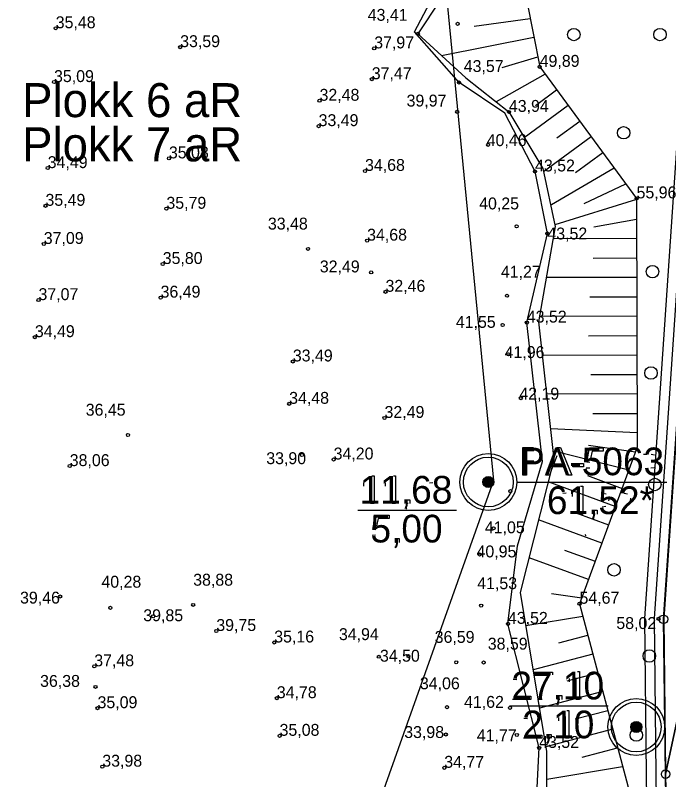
# Model space of a CAD drawing. Extents: x 700746 to 706058, y 6570320 to 6580460.
# Drawn here: x 703160.3 to 703294.7, y 6575932.6 to 6576090 of the extents above; entities that cross this region are included whole.
import ezdxf

# ---------------------------------------------------------------- set-up
doc = ezdxf.new("R2010")
doc.units = 0
for name, color, linetype in [('GEOLPUNKT', 7, 'Continuous'), ('HALJASTUS', 7, 'Continuous'), ('illumineerimisjooned', 7, 'Continuous'), ('kataster', 7, 'Continuous'), ('KORGUS-EH2000', 7, 'Continuous'), ('Lõige', 7, 'Continuous'), ('PIIR', 7, 'Continuous'), ('Plokid', 7, 'Continuous'), ('RELJEEF', 7, 'Continuous'), ('Tmaad_maeeraldised_kehtivad', 7, 'Continuous'), ('VEEKOGU', 7, 'Continuous'), ('VWX2_MV_PLOKK', 7, 'Continuous')]:
    doc.layers.add(name, color=color, linetype=linetype)

msp = doc.modelspace()

# ---------------------------------------------------------------- linework, layer by layer
at = {"layer": 'GEOLPUNKT'}
for p, q in [((703263.41, 6575993.92), (703294.32, 6575993.92)), ((703263.41, 6575993.92), (703294.32, 6575993.92)), ((703230.72, 6575988.13), (703251.03, 6575988.13)), ((703230.72, 6575988.13), (703251.03, 6575988.13)), ((703261.94, 6575947.82), (703282.25, 6575947.82)), ((703261.94, 6575947.82), (703282.25, 6575947.82))]:
    msp.add_line(p, q, dxfattribs=at)
for points in [[(703264.69, 6575995.32), (703264.69, 6576001.02), (703266.84, 6576001.02)], [(703269.38, 6575995.32), (703271.57, 6576001.02), (703272.39, 6576001.02), (703274.71, 6575995.32), (703273.86, 6575995.32), (703273.2, 6575997.04), (703270.8, 6575997.04), (703270.18, 6575995.32), (703269.38, 6575995.32)], [(703266.9, 6576000.35), (703265.44, 6576000.35), (703265.44, 6575998.31)], [(703278.46, 6575997.93), (703277.81, 6575998.02), (703278.36, 6576000.95), (703281.19, 6576000.95), (703281.19, 6576000.28), (703278.92, 6576000.28), (703278.61, 6575998.75)], [(703290.17, 6575999.62), (703289.48, 6575999.56)], [(703291.74, 6575999.44), (703291.04, 6575999.56)], [(703265.44, 6575998.31), (703266.92, 6575998.31)], [(703271.65, 6575999.33), (703271.02, 6575997.66)], [(703271.02, 6575997.66), (703272.96, 6575997.66), (703272.36, 6575999.24)], [(703292.35, 6575998.02), (703292.43, 6575998.63)], [(703266.91, 6575997.64), (703265.44, 6575997.64), (703265.44, 6575995.32), (703264.69, 6575995.32)], [(703274.95, 6575997.03), (703274.95, 6575997.74), (703277.11, 6575997.74), (703277.11, 6575997.03), (703274.95, 6575997.03)], [(703277.68, 6575996.81), (703278.42, 6575996.87)], [(703290.97, 6575996.83), (703291.67, 6575996.92)], [(703233.6, 6575995.2), (703234.05, 6575995.2), (703234.05, 6575989.48)], [(703238.03, 6575995.2), (703238.48, 6575995.2), (703238.48, 6575989.48)], [(703231.96, 6575993.09), (703231.96, 6575993.77)], [(703234.05, 6575989.48), (703233.35, 6575989.48), (703233.35, 6575993.94)], [(703236.38, 6575993.09), (703236.38, 6575993.77)], [(703238.48, 6575989.48), (703237.78, 6575989.48), (703237.78, 6575993.94)], [(703246.12, 6575993.78), (703245.43, 6575993.72)], [(703273.58, 6575991.62), (703272.88, 6575991.56)], [(703274.9, 6575990.93), (703274.9, 6575991.61)], [(703277, 6575987.32), (703276.3, 6575987.32), (703276.3, 6575991.78)], [(703276.55, 6575993.04), (703277, 6575993.04), (703277, 6575987.32)], [(703281.78, 6575991.44), (703281.08, 6575991.56)], [(703286.2, 6575991.44), (703285.51, 6575991.56)], [(703240.65, 6575989.48), (703240.65, 6575990.27), (703241.45, 6575990.27), (703241.45, 6575989.48)], [(703282.39, 6575990.02), (703282.47, 6575990.63)], [(703286.82, 6575990.02), (703286.89, 6575990.63)], [(703240.8, 6575988.35), (703240.61, 6575988.65)], [(703241.05, 6575989.48), (703240.65, 6575989.48)], [(703281.01, 6575988.83), (703281.71, 6575988.92)], [(703285.44, 6575988.83), (703286.14, 6575988.92)], [(703234.43, 6575984.09), (703233.78, 6575984.18), (703234.33, 6575987.1), (703237.16, 6575987.1), (703237.16, 6575986.43), (703234.89, 6575986.43), (703234.58, 6575984.9)], [(703279.17, 6575987.32), (703279.17, 6575988.11), (703279.97, 6575988.11), (703279.97, 6575987.32)], [(703279.57, 6575987.32), (703279.17, 6575987.32)], [(703279.32, 6575986.19), (703279.12, 6575986.49)], [(703233.65, 6575982.97), (703234.38, 6575983.03)], [(703238.45, 6575981.48), (703238.45, 6575982.27), (703239.25, 6575982.27), (703239.25, 6575981.48)], [(703277.68, 6575982.82), (703277.48, 6575983.12)], [(703238.6, 6575980.35), (703238.41, 6575980.65)], [(703238.85, 6575981.48), (703238.45, 6575981.48)], [(703267.11, 6575954.12), (703267.11, 6575954.79), (703270.8, 6575954.79), (703270.8, 6575954.25)], [(703269.9, 6575954.12), (703267.11, 6575954.12)], [(703275.88, 6575954.89), (703276.34, 6575954.89), (703276.34, 6575949.17)], [(703263.4, 6575953.17), (703262.68, 6575953.24)], [(703274.24, 6575952.78), (703274.24, 6575953.46)], [(703276.34, 6575949.17), (703275.64, 6575949.17), (703275.64, 6575953.63)], [(703266.31, 6575949.84), (703266.31, 6575949.17), (703262.55, 6575949.17)], [(703263.52, 6575949.84), (703266.31, 6575949.84)], [(703268.63, 6575949.17), (703267.91, 6575949.17)], [(703271.87, 6575949.17), (703271.87, 6575949.96), (703272.66, 6575949.96), (703272.66, 6575949.17)], [(703272.26, 6575949.17), (703271.87, 6575949.17)], [(703272.02, 6575948.04), (703271.82, 6575948.34)], [(703273.69, 6575946.89), (703274.14, 6575946.89), (703274.14, 6575941.17)], [(703265.63, 6575945.17), (703264.9, 6575945.24)], [(703272.04, 6575944.78), (703272.04, 6575945.46)], [(703274.14, 6575941.17), (703273.44, 6575941.17), (703273.44, 6575945.63)], [(703268.54, 6575941.84), (703268.54, 6575941.17), (703264.77, 6575941.17)], [(703265.75, 6575941.84), (703268.54, 6575941.84)], [(703269.67, 6575941.17), (703269.67, 6575941.96), (703270.47, 6575941.96), (703270.47, 6575941.17)], [(703270.07, 6575941.17), (703269.67, 6575941.17)], [(703269.82, 6575940.04), (703269.62, 6575940.34)]]:
    msp.add_lwpolyline(points, dxfattribs=at)
for centre, radius in [((703257.56, 6575993.92), 5.84), ((703257.56, 6575993.92), 5.12), ((703257.56, 6575993.92), 1.15), ((703257.56, 6575993.92), 1.02), ((703257.56, 6575993.92), 0.896), ((703257.56, 6575993.92), 0.768), ((703257.56, 6575993.92), 0.64), ((703257.56, 6575993.92), 0.512), ((703257.56, 6575993.92), 0.384), ((703257.56, 6575993.92), 0.256), ((703257.56, 6575993.92), 0.128), ((703288, 6575943.5), 5.84), ((703288, 6575943.5), 5.12), ((703288, 6575943.5), 1.15), ((703288, 6575943.5), 1.02), ((703288, 6575943.5), 0.896), ((703288, 6575943.5), 0.768), ((703288, 6575943.5), 0.64), ((703288, 6575943.5), 0.512), ((703288, 6575943.5), 0.384), ((703288, 6575943.5), 0.256), ((703288, 6575943.5), 0.128)]:
    msp.add_circle(centre, radius, dxfattribs=at)
at = {"layer": 'HALJASTUS'}
for centre in [(703275.16, 6576086.02), (703292.87, 6576086.02), (703285.4, 6576065.81), (703291.33, 6576037.23), (703291.02, 6576016.35), (703291.81, 6575993.41), (703283.43, 6575975.84), (703290.7, 6575958.12), (703288.01, 6575941.83)]:
    msp.add_circle(centre, 1.28, dxfattribs=at)
at = {"layer": 'illumineerimisjooned'}
msp.add_lwpolyline([(703275.45, 6577071.68), (703358.03, 6576531.93), (703309.57, 6576228.79), (703291.69, 6575965.8), (703292.02, 6575933.77), (703296.8, 6575575.06), (702854, 6575511.22), (702839.23, 6575620.77), (702850.34, 6575977.31), (702784.78, 6576064.06), (702784.62, 6576095.83), (702844.43, 6576209.85), (702855.46, 6576267.3), (702846.53, 6576489.41), (702878.89, 6576547.09), (702976.89, 6576643.26), (702915.33, 6577059.56)], dxfattribs=at)
at = {"layer": 'kataster'}
msp.add_lwpolyline([(702852.27, 6575508.89), (702837.26, 6575620.73), (702848.38, 6575976.59), (702782.85, 6576063.35), (702782.57, 6576096.37), (702842.53, 6576210.56), (702853.4, 6576267.5), (702844.46, 6576489.93), (702877.29, 6576548.25), (702974.72, 6576643.9), (702913.57, 6577058.07), (702784.04, 6577102.84), (702746.48, 6577248.7), (702719.69, 6577297.36), (702713.81, 6577334.91), (703089.87, 6577211.79), (703231.53, 6577106.55), (703277.36, 6577072.83), (703360.09, 6576531.99), (703311.6, 6576228.52), (703293.62, 6575965.66), (703298.84, 6575573.29)], close=True, dxfattribs=at)
at = {"layer": 'KORGUS-EH2000'}
for centre in [(703168.57, 6576087.33), (703251.24, 6576088.24), (703243.06, 6576086.17), (703194.17, 6576083.44), (703234.09, 6576083.18), (703268.13, 6576079.38), (703168.22, 6576076.25), (703233.59, 6576076.84), (703251.55, 6576076.17), (703222.84, 6576072.4), (703251.15, 6576070.13), (703261.8, 6576070.11), (703222.65, 6576067.18), (703257.52, 6576063.33), (703191.85, 6576060.54), (703166.92, 6576058.54), (703232.2, 6576057.96), (703267.18, 6576057.85), (703288.06, 6576052.31), (703166.46, 6576050.78), (703191.34, 6576050.17), (703263.39, 6576046.57), (703269.71, 6576045.08), (703232.63, 6576043.61), (703166.11, 6576042.93), (703220.48, 6576041.91), (703190.58, 6576038.8), (703233.46, 6576037.07), (703236.41, 6576033.08), (703261.41, 6576032.26), (703165.02, 6576031.37), (703190.14, 6576031.88), (703260.51, 6576026.25), (703265.48, 6576026.74), (703164.28, 6576023.74), (703261.7, 6576020.2), (703217.35, 6576018.74), (703264.26, 6576011.19), (703216.59, 6576010.02), (703236.21, 6576007.12), (703183.42, 6576003.61), (703219.23, 6575999.5), (703225.74, 6575998.56), (703171.45, 6575997.2), (703262.1, 6575992.03), (703258.66, 6575984.41), (703255.77, 6575979.01), (703169.49, 6575970.36), (703179.82, 6575968.02), (703196.85, 6575968.63), (703256.1, 6575968.49), (703276.32, 6575968.87), (703188.61, 6575966.29), (703261.6, 6575964.73), (703292.57, 6575965.76), (703201.6, 6575963.26), (703213.52, 6575960.89), (703235.04, 6575957.95), (703241.13, 6575958.08), (703250.96, 6575956.81), (703256.59, 6575956.78), (703176.49, 6575955.98), (703176.74, 6575951.75), (703214.05, 6575949.43), (703177.17, 6575947.37), (703249.06, 6575947.58), (703262.01, 6575947.44), (703214.62, 6575941.68), (703248.82, 6575941.96), (703263.44, 6575941.86), (703268.02, 6575939.19), (703178.15, 6575935.33), (703248.5, 6575935.1)]:
    msp.add_circle(centre, 0.32, dxfattribs=at)
at = {"layer": 'Lõige'}
for points in [[(703235.62, 6576231.83), (703258.61, 6575994.21)], [(703258.61, 6575994.21), (703143.06, 6575668.99)]]:
    msp.add_lwpolyline(points, dxfattribs=at)
at = {"layer": 'PIIR'}
for centre in [(703293.62, 6575965.66), (703294.04, 6575933.77)]:
    msp.add_circle(centre, 0.88, dxfattribs=at)
at = {"layer": 'Plokid'}
for points in [[(703290.64, 6576959.22), (703356.01, 6576531.94), (703307.59, 6576229.01), (703289.69, 6575965.85), (703290.02, 6575933.75), (703291.51, 6575829.64), (703294.32, 6575609.52), (703294.77, 6575576.79), (703154.76, 6575556.6), (703019.06, 6575536.97), (703053.36, 6575698.14), (703145.59, 6575981.92), (703123.04, 6576234.88), (703120.61, 6576749.6), (703011.59, 6576989.47), (702968.34, 6577084.63), (702917.3, 6577059.88)], [(703294.02, 6575933.8), (703311.73, 6576015.89), (703324.97, 6576203.4), (703382.07, 6576503.63), (703406.89, 6576414.25), (703421.79, 6576214.16), (703443.8, 6575689.35), (703467.14, 6575602.46), (703308.25, 6575608.58), (703295.51, 6575829.03)]]:
    msp.add_lwpolyline(points, dxfattribs=at)
at = {"layer": 'RELJEEF'}
for p, q in [((703254.64, 6576087.76), (703266.18, 6576089.32)), ((703266.95, 6576085.39), (703247.96, 6576081.67)), ((703260.4, 6576079.23), (703267.72, 6576081.46)), ((703269.24, 6576077.87), (703259.2, 6576072.16)), ((703267.26, 6576071.45), (703271.61, 6576074.65)), ((703273.98, 6576071.43), (703264.97, 6576064.79)), ((703271.69, 6576064.77), (703276.36, 6576068.21)), ((703278.73, 6576064.99), (703268.91, 6576057.76)), ((703275.47, 6576057.62), (703281.1, 6576061.76)), ((703283.47, 6576058.54), (703270.54, 6576050.96)), ((703277.3, 6576051.25), (703285.84, 6576055.32)), ((703288.06, 6576052.05), (703271.25, 6576046.87)), ((703279.24, 6576046.48), (703288.07, 6576048.05)), ((703288.08, 6576044.05), (703270.89, 6576044)), ((703279.14, 6576040.02), (703288.09, 6576040.05)), ((703288.1, 6576036.05), (703269.48, 6576036)), ((703278.45, 6576032.02), (703288.11, 6576032.05)), ((703288.13, 6576028.05), (703268.08, 6576027.99)), ((703278.18, 6576024.02), (703288.14, 6576024.05)), ((703288.15, 6576020.05), (703268.66, 6576019.99)), ((703278.63, 6576016.02), (703288.16, 6576016.05)), ((703288.17, 6576012.05), (703269.55, 6576012)), ((703279.09, 6576008.02), (703288.18, 6576008.05)), ((703288.2, 6576004.05), (703270.35, 6576004.85)), ((703278.15, 6576001.51), (703287.83, 6576000.12)), ((703286.45, 6575996.36), (703271.08, 6576000.25)), ((703277.97, 6575995.23), (703285.07, 6575992.61)), ((703283.68, 6575988.86), (703269.88, 6575993.94)), ((703275.6, 6575987.57), (703282.3, 6575985.1)), ((703280.92, 6575981.35), (703267.91, 6575986.14)), ((703273.23, 6575979.92), (703279.53, 6575977.6)), ((703278.15, 6575973.84), (703265.95, 6575978.34)), ((703270.55, 6575971), (703276.77, 6575970.09)), ((703277.01, 6575966.26), (703265.27, 6575964.35)), ((703272.07, 6575960.82), (703278.04, 6575962.39)), ((703279.06, 6575958.52), (703266.77, 6575955.28)), ((703273.75, 6575952.98), (703280.08, 6575954.66)), ((703281.1, 6575950.79), (703268.07, 6575947.35)), ((703275.43, 6575945.15), (703282.12, 6575946.92)), ((703283.15, 6575943.06), (703269.38, 6575939.42)), ((703276.86, 6575937.26), (703284.17, 6575939.19)), ((703285.19, 6575935.32), (703269.59, 6575932.66))]:
    msp.add_line(p, q, dxfattribs=at)
for points in [[(703247.69, 6576093.18), (703243.06, 6576086.17), (703252.95, 6576077.09), (703261.8, 6576070.11), (703268.77, 6576058.43), (703271.33, 6576046.5), (703267.89, 6576026.92), (703271.05, 6575998.57), (703264.14, 6575971.19), (703269.54, 6575938.43), (703269.58, 6575918.85), (703263.25, 6575898.76), (703259.09, 6575888.52), (703257.21, 6575878.77), (703258.02, 6575871.08), (703262.5, 6575847.54), (703261.53, 6575840.5), (703265.2, 6575829.05), (703263.8, 6575813.78), (703261.82, 6575803.24), (703263.01, 6575785.91), (703261.77, 6575747.86), (703259.12, 6575693.43)], [(703265.55, 6576092.54), (703268.13, 6576079.38), (703288.06, 6576052.31), (703288.2, 6576001.12), (703276.32, 6575968.87), (703286.58, 6575930.06), (703272.81, 6575896.67), (703271.32, 6575870.93), (703270.82, 6575845.86), (703279.4, 6575815.02), (703271.16, 6575743.04), (703271.27, 6575694.26)]]:
    msp.add_lwpolyline(points, dxfattribs=at)
at = {"layer": 'Tmaad_maeeraldised_kehtivad'}
msp.add_lwpolyline([(703277.3, 6577072.8), (703360.06, 6576531.93), (703311.56, 6576228.56), (703293.69, 6575965.74), (703294.02, 6575933.8), (703298.82, 6575573.33), (702852.29, 6575508.95), (702837.23, 6575620.66), (702848.32, 6575976.66), (702782.78, 6576063.39), (702782.61, 6576096.32), (702842.53, 6576210.52), (702853.45, 6576267.45), (702844.51, 6576489.89), (702877.28, 6576548.31), (702974.76, 6576643.97), (702913.53, 6577058.07)], dxfattribs=at)
at = {"layer": 'VEEKOGU'}
msp.add_lwpolyline([(703263.6, 6575827.89), (703260.17, 6575840.76), (703259.75, 6575847.24), (703259.38, 6575857.91), (703255.81, 6575870.47), (703255.62, 6575881.34), (703257.69, 6575888.83), (703262.18, 6575899.71), (703264.74, 6575910.1), (703267.05, 6575920.08), (703268.02, 6575939.19), (703261.6, 6575964.73), (703263.57, 6575980.82), (703268.73, 6575998.15), (703265.48, 6576026.74), (703269.71, 6576045.08), (703267.18, 6576057.85), (703260.94, 6576069.86), (703251.55, 6576076.17), (703242.36, 6576086.56), (703246.24, 6576093.9)], dxfattribs=at)
msp.add_lwpolyline([(703263.6, 6575827.89), (703260.17, 6575840.76), (703259.75, 6575847.24), (703259.38, 6575857.91), (703255.81, 6575870.47), (703255.62, 6575881.34), (703257.69, 6575888.83), (703262.18, 6575899.71), (703264.74, 6575910.1), (703267.05, 6575920.08), (703268.02, 6575939.19), (703261.6, 6575964.73), (703263.57, 6575980.82), (703268.73, 6575998.15), (703265.48, 6576026.74), (703269.71, 6576045.08), (703267.18, 6576057.85), (703260.94, 6576069.86), (703251.55, 6576076.17), (703242.36, 6576086.56), (703246.24, 6576093.9)], dxfattribs=at)
at = {"layer": 'VWX2_MV_PLOKK'}
for points in [[(703044.07, 6577449.05), (703125.37, 6577441.7), (703167.08, 6577172.26), (703170.22, 6577152.1), (703231.53, 6577106.55), (703277.36, 6577072.83), (703360.09, 6576531.99), (703311.6, 6576228.52), (703293.62, 6575965.66), (703294.04, 6575933.77), (703295.43, 6575829.7), (703298.36, 6575609.6), (703298.84, 6575573.29), (703155.29, 6575552.59), (703145.59, 6575981.92), (703123.04, 6576234.88), (703120.61, 6576749.6), (703011.59, 6576989.47), (703015.74, 6577110.88), (702996.73, 6577210.32)], [(703170.54, 6577151.86), (703296.17, 6577067.83), (703382.07, 6576503.63), (703324.97, 6576203.4), (703311.73, 6576015.89), (703294.04, 6575933.77), (703293.62, 6575965.66), (703311.6, 6576228.52), (703360.09, 6576531.99), (703277.36, 6577072.83), (703231.53, 6577106.55)], [(703443.86, 6575689.39), (703467.13, 6575602.53), (703308.24, 6575608.65), (703295.44, 6575828.99), (703294.04, 6575933.77), (703311.73, 6576015.89), (703324.97, 6576203.33), (703382.07, 6576503.63), (703406.94, 6576414.24), (703421.77, 6576214.18)]]:
    msp.add_lwpolyline(points, close=True, dxfattribs=at)
msp.add_lwpolyline([(703187.67, 6576999.67), (703190.39, 6576656.32), (703340.88, 6576657.54), (703360.09, 6576531.99), (703311.6, 6576228.52), (703293.62, 6575965.66), (703294.04, 6575933.77), (703295.43, 6575829.7), (703298.36, 6575609.6), (703298.84, 6575573.29), (703155.29, 6575552.59), (703018.17, 6575532.81), (703053.36, 6575698.14), (703145.59, 6575981.92), (703123.04, 6576234.88), (703120.61, 6576749.6), (703011.59, 6576989.47)], dxfattribs=at)
msp.add_lwpolyline([(703187.67, 6576999.67), (703190.39, 6576656.32), (703340.88, 6576657.54), (703360.09, 6576531.99), (703311.6, 6576228.52), (703293.62, 6575965.66), (703294.04, 6575933.77), (703295.43, 6575829.7), (703298.36, 6575609.6), (703298.84, 6575573.29), (703155.29, 6575552.59), (703018.17, 6575532.81), (703053.36, 6575698.14), (703145.59, 6575981.92), (703123.04, 6576234.88), (703120.61, 6576749.6), (703011.59, 6576989.47)], dxfattribs=at)

# ---------------------------------------------------------------- texts
at = {"layer": 'GEOLPUNKT'}
for s, p in [('PA-5063', (703264.08, 6575995.32)), ('11,68', (703231.09, 6575989.48)), ('61,52*', (703269.61, 6575987.32)), ('5,00', (703233.32, 6575981.48)), ('27,10', (703262.31, 6575949.17)), ('2,10', (703264.54, 6575941.17))]:
    msp.add_text(s, height=5.7, dxfattribs=at).set_placement(p)
at = {"layer": 'KORGUS-EH2000'}
for s, p in [('43,41 ', (703232.75, 6576088.86)), ('35,48 ', (703168.57, 6576087.33)), ('33,59 ', (703194.17, 6576083.44)), ('37,97 ', (703234.09, 6576083.18)), ('49,89 ', (703268.13, 6576079.38)), ('43,57 ', (703252.51, 6576078.32)), ('35,09 ', (703168.22, 6576076.25)), ('37,47 ', (703233.59, 6576076.84)), ('32,48 ', (703222.84, 6576072.4)), ('39,97 ', (703240.75, 6576071.21)), ('43,94 ', (703261.8, 6576070.11)), ('33,49 ', (703222.65, 6576067.18)), ('40,46 ', (703257.23, 6576063.07)), ('35,08 ', (703191.85, 6576060.54)), ('34,49 ', (703166.92, 6576058.54)), ('34,68 ', (703232.2, 6576057.96)), ('43,52 ', (703267.18, 6576057.85)), ('55,96 ', (703288.06, 6576052.31)), ('35,49 ', (703166.46, 6576050.78)), ('35,79 ', (703191.34, 6576050.17)), ('40,25 ', (703255.68, 6576050.04)), ('33,48 ', (703212.22, 6576045.89)), ('37,09 ', (703166.11, 6576042.93)), ('34,68 ', (703232.63, 6576043.61)), ('43,52 ', (703269.71, 6576043.85)), ('35,80 ', (703190.58, 6576038.8)), ('32,49 ', (703222.9, 6576037.07)), ('41,27 ', (703260.15, 6576035.98)), ('36,49 ', (703190.14, 6576031.88)), ('32,46 ', (703236.41, 6576033.08)), ('37,07 ', (703165.02, 6576031.37)), ('41,55 ', (703250.88, 6576025.66)), ('43,52 ', (703265.48, 6576026.74)), ('34,49 ', (703164.28, 6576023.74)), ('41,96 ', (703260.92, 6576019.43)), ('33,49 ', (703217.35, 6576018.74)), ('34,48 ', (703216.59, 6576010.02)), ('42,19 ', (703263.95, 6576010.89)), ('36,45 ', (703174.74, 6576007.58)), ('32,49 ', (703236.21, 6576007.12)), ('34,20 ', (703225.74, 6575998.56)), ('38,06 ', (703171.45, 6575997.2)), ('33,90 ', (703211.88, 6575997.6)), ('41,05 ', (703256.85, 6575983.37)), ('40,95 ', (703255.14, 6575978.41)), ('40,28 ', (703177.97, 6575972.17)), ('38,88 ', (703196.85, 6575972.58)), ('41,53 ', (703255.28, 6575971.87)), ('39,46 ', (703161.23, 6575968.9)), ('54,67 ', (703276.32, 6575968.87)), ('39,85 ', (703186.58, 6575965.27)), ('43,52 ', (703261.6, 6575964.73)), ('39,75 ', (703201.6, 6575963.26)), ('58,02 ', (703283.9, 6575963.66)), ('35,16 ', (703213.52, 6575960.89)), ('34,94 ', (703226.83, 6575961.38)), ('36,59 ', (703246.53, 6575960.81)), ('38,59 ', (703257.45, 6575959.42)), ('34,50 ', (703235.27, 6575956.94)), ('37,48 ', (703176.49, 6575955.98)), ('36,38 ', (703165.35, 6575951.75)), ('34,06 ', (703243.49, 6575951.26)), ('34,78 ', (703214.05, 6575949.43)), ('35,09 ', (703177.17, 6575947.37)), ('41,62 ', (703252.57, 6575947.44)), ('35,08 ', (703214.62, 6575941.68)), ('33,98 ', (703240.26, 6575941.23)), ('41,77 ', (703255.19, 6575940.54)), ('43,52 ', (703268.02, 6575939.19)), ('33,98 ', (703178.15, 6575935.33)), ('34,77 ', (703248.5, 6575935.1))]:
    msp.add_text(s, height=2.45, dxfattribs=at).set_placement(p)
at = {"layer": 'Plokid'}
for s, p in [('Plokk 6 aR', (703161.66, 6576069.03)), ('Plokk 7 aR', (703161.66, 6576059.93))]:
    msp.add_text(s, height=7, dxfattribs=at).set_placement(p)

doc.saveas('drawing.dxf')
